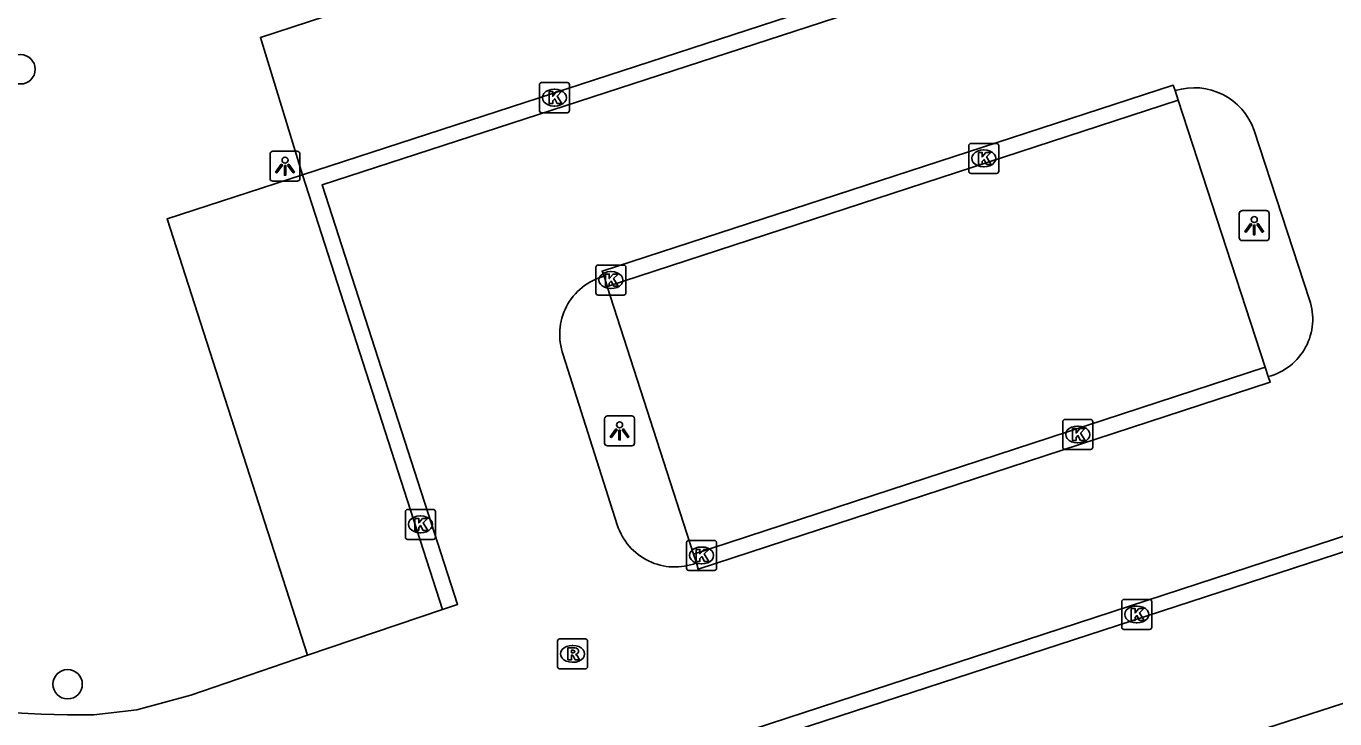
# Model space of a CAD drawing. Extents: x 158087 to 159494, y 382905 to 383981.
# Drawn here: x 159352.8 to 159396.37, y 383200.31 to 383223.36 of the extents above; entities that cross this region are included whole.
import ezdxf

# ---------------------------------------------------------------- set-up
doc = ezdxf.new("R2010")
doc.units = 0
for name, color, linetype in [('IMGEO_Boom', 7, 'Continuous'), ('IMGEO_Kolk', 7, 'Continuous'), ('IMGEO_Lichtpunt', 7, 'Continuous'), ('IMGEO_Parkeervlak_gesloten', 7, 'Continuous'), ('IMGEO_Rijbaan_lokaal_gesloten', 7, 'Continuous'), ('IMGEO_Rijbaan_lokaal_open', 7, 'Continuous'), ('IMGEO_Rioolput', 7, 'Continuous')]:
    doc.layers.add(name, color=color, linetype=linetype)

msp = doc.modelspace()

# ---------------------------------------------------------------- linework, layer by layer
at = {"layer": 'IMGEO_Boom'}
for centre in [(159352.614, 383221.924), (159354.184, 383201.457)]:
    msp.add_circle(centre, 0.489, dxfattribs=at)
at = {"layer": 'IMGEO_Kolk'}
for p, q in [((159369.891, 383220.554), (159369.891, 383221.406)), ((159369.966, 383221.48), (159370.818, 383221.48)), ((159370.892, 383221.406), (159370.892, 383220.554)), ((159370.379, 383221.26), (159370.404, 383221.26)), ((159370.402, 383220.7), (159370.377, 383220.7)), ((159370.818, 383220.48), (159369.966, 383220.48)), ((159384.185, 383218.533), (159384.185, 383219.385)), ((159384.26, 383219.459), (159385.112, 383219.459)), ((159384.673, 383219.239), (159384.698, 383219.239)), ((159385.186, 383219.385), (159385.186, 383218.533)), ((159385.112, 383218.459), (159384.26, 383218.459)), ((159384.696, 383218.679), (159384.671, 383218.679)), ((159371.771, 383214.484), (159371.771, 383215.336)), ((159371.846, 383215.41), (159372.698, 383215.41)), ((159372.772, 383215.336), (159372.772, 383214.484)), ((159372.259, 383215.19), (159372.284, 383215.19)), ((159372.282, 383214.63), (159372.257, 383214.63)), ((159372.698, 383214.41), (159371.846, 383214.41)), ((159387.314, 383209.344), (159387.314, 383210.196)), ((159387.389, 383210.27), (159388.241, 383210.27)), ((159388.315, 383210.196), (159388.315, 383209.344)), ((159387.802, 383210.05), (159387.827, 383210.05)), ((159388.241, 383209.27), (159387.389, 383209.27)), ((159387.825, 383209.49), (159387.8, 383209.49)), ((159365.428, 383206.352), (159365.428, 383207.204)), ((159365.503, 383207.278), (159366.355, 383207.278)), ((159365.916, 383207.058), (159365.941, 383207.058)), ((159366.429, 383207.204), (159366.429, 383206.352)), ((159366.355, 383206.278), (159365.503, 383206.278)), ((159365.939, 383206.498), (159365.914, 383206.498)), ((159374.789, 383205.319), (159374.789, 383206.171)), ((159374.864, 383206.245), (159375.716, 383206.245)), ((159375.79, 383206.171), (159375.79, 383205.319)), ((159375.277, 383206.025), (159375.302, 383206.025)), ((159375.3, 383205.465), (159375.275, 383205.465)), ((159375.716, 383205.245), (159374.864, 383205.245)), ((159389.276, 383203.355), (159389.276, 383204.207)), ((159389.351, 383204.281), (159390.203, 383204.281)), ((159389.764, 383204.061), (159389.789, 383204.061)), ((159390.277, 383204.207), (159390.277, 383203.355)), ((159390.203, 383203.281), (159389.351, 383203.281)), ((159389.787, 383203.501), (159389.762, 383203.501))]:
    msp.add_line(p, q, dxfattribs=at)
for points in [[(159369.891, 383220.554), (159369.891, 383221.406)], [(159369.966, 383221.48), (159370.818, 383221.48)], [(159370.892, 383221.406), (159370.892, 383220.554)], [(159370.212, 383221.18), (159370.335, 383221.18), (159370.335, 383221.029), (159370.465, 383221.18), (159370.629, 383221.18), (159370.483, 383221.029), (159370.636, 383220.78), (159370.484, 383220.78), (159370.399, 383220.944), (159370.335, 383220.877), (159370.335, 383220.78), (159370.212, 383220.78), (159370.212, 383221.18)], [(159370.818, 383220.48), (159369.966, 383220.48)], [(159384.185, 383218.533), (159384.185, 383219.385)], [(159384.26, 383219.459), (159385.112, 383219.459)], [(159385.186, 383219.385), (159385.186, 383218.533)], [(159384.506, 383219.159), (159384.629, 383219.159), (159384.629, 383219.008), (159384.759, 383219.159), (159384.923, 383219.159), (159384.777, 383219.008), (159384.93, 383218.759), (159384.778, 383218.759), (159384.693, 383218.923), (159384.629, 383218.856), (159384.629, 383218.759), (159384.506, 383218.759), (159384.506, 383219.159)], [(159385.112, 383218.459), (159384.26, 383218.459)], [(159371.771, 383214.484), (159371.771, 383215.336)], [(159371.846, 383215.41), (159372.698, 383215.41)], [(159372.772, 383215.336), (159372.772, 383214.484)], [(159372.092, 383215.11), (159372.215, 383215.11), (159372.215, 383214.959), (159372.345, 383215.11), (159372.509, 383215.11), (159372.363, 383214.959), (159372.516, 383214.71), (159372.364, 383214.71), (159372.279, 383214.874), (159372.215, 383214.807), (159372.215, 383214.71), (159372.092, 383214.71), (159372.092, 383215.11)], [(159372.698, 383214.41), (159371.846, 383214.41)], [(159387.314, 383209.344), (159387.314, 383210.196)], [(159387.389, 383210.27), (159388.241, 383210.27)], [(159388.315, 383210.196), (159388.315, 383209.344)], [(159387.635, 383209.97), (159387.758, 383209.97), (159387.758, 383209.819), (159387.888, 383209.97), (159388.052, 383209.97), (159387.906, 383209.819), (159388.059, 383209.57), (159387.907, 383209.57), (159387.822, 383209.734), (159387.758, 383209.667), (159387.758, 383209.57), (159387.635, 383209.57), (159387.635, 383209.97)], [(159388.241, 383209.27), (159387.389, 383209.27)], [(159365.428, 383206.352), (159365.428, 383207.204)], [(159365.503, 383207.278), (159366.355, 383207.278)], [(159366.429, 383207.204), (159366.429, 383206.352)], [(159365.749, 383206.978), (159365.872, 383206.978), (159365.872, 383206.827), (159366.002, 383206.978), (159366.166, 383206.978), (159366.02, 383206.827), (159366.173, 383206.578), (159366.021, 383206.578), (159365.936, 383206.742), (159365.872, 383206.675), (159365.872, 383206.578), (159365.749, 383206.578), (159365.749, 383206.978)], [(159366.355, 383206.278), (159365.503, 383206.278)], [(159374.789, 383205.319), (159374.789, 383206.171)], [(159374.864, 383206.245), (159375.716, 383206.245)], [(159375.79, 383206.171), (159375.79, 383205.319)], [(159375.11, 383205.945), (159375.233, 383205.945), (159375.233, 383205.794), (159375.363, 383205.945), (159375.527, 383205.945), (159375.381, 383205.794), (159375.534, 383205.545), (159375.382, 383205.545), (159375.297, 383205.709), (159375.233, 383205.642), (159375.233, 383205.545), (159375.11, 383205.545), (159375.11, 383205.945)], [(159375.716, 383205.245), (159374.864, 383205.245)], [(159389.276, 383203.355), (159389.276, 383204.207)], [(159389.351, 383204.281), (159390.203, 383204.281)], [(159389.597, 383203.981), (159389.72, 383203.981), (159389.72, 383203.83), (159389.85, 383203.981), (159390.014, 383203.981), (159389.868, 383203.83), (159390.021, 383203.581), (159389.869, 383203.581), (159389.784, 383203.745), (159389.72, 383203.678), (159389.72, 383203.581), (159389.597, 383203.581), (159389.597, 383203.981)], [(159390.277, 383204.207), (159390.277, 383203.355)], [(159390.203, 383203.281), (159389.351, 383203.281)]]:
    msp.add_lwpolyline(points, dxfattribs=at)
for centre, start, end in [((159369.968, 383221.404), 91.552, 178.448), ((159369.968, 383221.404), 91.552, 178.448), ((159370.816, 383221.404), 1.552, 88.448), ((159370.816, 383221.404), 1.552, 88.448), ((159369.968, 383220.556), 181.552, 268.448), ((159369.968, 383220.556), 181.552, 268.448), ((159370.816, 383220.556), 271.552, 358.448), ((159370.816, 383220.556), 271.552, 358.448), ((159384.262, 383219.383), 91.552, 178.448), ((159384.262, 383219.383), 91.552, 178.448), ((159385.11, 383219.383), 1.552, 88.448), ((159385.11, 383219.383), 1.552, 88.448), ((159384.262, 383218.535), 181.552, 268.448), ((159384.262, 383218.535), 181.552, 268.448), ((159385.11, 383218.535), 271.552, 358.448), ((159385.11, 383218.535), 271.552, 358.448), ((159371.848, 383215.334), 91.552, 178.448), ((159371.848, 383215.334), 91.552, 178.448), ((159372.696, 383215.334), 1.552, 88.448), ((159372.696, 383215.334), 1.552, 88.448), ((159371.848, 383214.486), 181.552, 268.448), ((159371.848, 383214.486), 181.552, 268.448), ((159372.696, 383214.486), 271.552, 358.448), ((159372.696, 383214.486), 271.552, 358.448), ((159387.391, 383210.194), 91.552, 178.448), ((159387.391, 383210.194), 91.552, 178.448), ((159388.239, 383210.194), 1.552, 88.448), ((159388.239, 383210.194), 1.552, 88.448), ((159387.391, 383209.346), 181.552, 268.448), ((159387.391, 383209.346), 181.552, 268.448), ((159388.239, 383209.346), 271.552, 358.448), ((159388.239, 383209.346), 271.552, 358.448), ((159365.505, 383207.202), 91.552, 178.448), ((159365.505, 383207.202), 91.552, 178.448), ((159366.353, 383207.202), 1.552, 88.448), ((159366.353, 383207.202), 1.552, 88.448), ((159365.505, 383206.354), 181.552, 268.448), ((159365.505, 383206.354), 181.552, 268.448), ((159366.353, 383206.354), 271.552, 358.448), ((159366.353, 383206.354), 271.552, 358.448), ((159374.866, 383206.169), 91.552, 178.448), ((159374.866, 383206.169), 91.552, 178.448), ((159375.714, 383206.169), 1.552, 88.448), ((159375.714, 383206.169), 1.552, 88.448), ((159374.866, 383205.321), 181.552, 268.448), ((159374.866, 383205.321), 181.552, 268.448), ((159375.714, 383205.321), 271.552, 358.448), ((159375.714, 383205.321), 271.552, 358.448), ((159389.353, 383204.205), 91.552, 178.448), ((159389.353, 383204.205), 91.552, 178.448), ((159390.201, 383204.205), 1.552, 88.448), ((159390.201, 383204.205), 1.552, 88.448), ((159389.353, 383203.357), 181.552, 268.448), ((159389.353, 383203.357), 181.552, 268.448), ((159390.201, 383203.357), 271.552, 358.448), ((159390.201, 383203.357), 271.552, 358.448)]:
    msp.add_arc(centre, 0.0765, start, end, dxfattribs=at)
for centre, major_axis, ratio, start_param, end_param in [((159370.378, 383220.98), (-0.387, 0.002), 0.722429, 4.712389, 7.853982), ((159370.403, 383220.98), (-0.39, 0.002), 0.717154, 1.570796, 4.712389), ((159384.672, 383218.959), (-0.387, 0.002), 0.722429, 4.712389, 7.853982), ((159384.697, 383218.959), (-0.39, 0.002), 0.717154, 1.570796, 4.712389), ((159372.258, 383214.91), (-0.387, 0.002), 0.722429, 4.712389, 7.853982), ((159372.283, 383214.91), (-0.39, 0.002), 0.717154, 1.570796, 4.712389), ((159387.801, 383209.77), (-0.387, 0.002), 0.722429, 4.712389, 7.853982), ((159387.826, 383209.77), (-0.39, 0.002), 0.717154, 1.570796, 4.712389), ((159365.915, 383206.778), (-0.387, 0.002), 0.722429, 4.712389, 7.853982), ((159365.94, 383206.778), (-0.39, 0.002), 0.717154, 1.570796, 4.712389), ((159375.276, 383205.745), (-0.387, 0.002), 0.722429, 4.712389, 7.853982), ((159375.301, 383205.745), (-0.39, 0.002), 0.717154, 1.570796, 4.712389), ((159389.763, 383203.781), (-0.387, 0.002), 0.722429, 4.712389, 7.853982), ((159389.788, 383203.781), (-0.39, 0.002), 0.717154, 1.570796, 4.712389)]:
    msp.add_ellipse(centre, major_axis=major_axis, ratio=ratio, start_param=start_param, end_param=end_param, dxfattribs=at)
at = {"layer": 'IMGEO_Lichtpunt'}
for p, q in [((159360.923, 383219.102), (159360.923, 383218.295)), ((159360.923, 383219.102), (159360.923, 383218.295)), ((159361.825, 383219.197), (159361.017, 383219.197)), ((159361.825, 383219.197), (159361.017, 383219.197)), ((159361.919, 383218.295), (159361.919, 383219.102)), ((159361.919, 383218.295), (159361.919, 383219.102)), ((159361.017, 383218.201), (159361.825, 383218.201)), ((159361.017, 383218.201), (159361.825, 383218.201)), ((159393.191, 383217.124), (159393.191, 383216.317)), ((159393.191, 383217.124), (159393.191, 383216.317)), ((159394.093, 383217.219), (159393.285, 383217.219)), ((159394.093, 383217.219), (159393.285, 383217.219)), ((159394.187, 383216.317), (159394.187, 383217.124)), ((159394.187, 383216.317), (159394.187, 383217.124)), ((159393.285, 383216.223), (159394.093, 383216.223)), ((159393.285, 383216.223), (159394.093, 383216.223)), ((159372.062, 383210.293), (159372.062, 383209.486)), ((159372.062, 383210.293), (159372.062, 383209.486)), ((159372.964, 383210.388), (159372.156, 383210.388)), ((159372.964, 383210.388), (159372.156, 383210.388)), ((159373.058, 383209.486), (159373.058, 383210.293)), ((159373.058, 383209.486), (159373.058, 383210.293)), ((159372.156, 383209.392), (159372.964, 383209.392)), ((159372.156, 383209.392), (159372.964, 383209.392))]:
    msp.add_line(p, q, dxfattribs=at)
for points in [[(159361.297, 383218.766), (159361.336, 383218.738), (159361.148, 383218.476), (159361.11, 383218.503), (159361.297, 383218.766)], [(159361.399, 383218.718), (159361.446, 383218.718), (159361.446, 383218.396), (159361.399, 383218.396), (159361.399, 383218.718)], [(159361.509, 383218.738), (159361.547, 383218.765), (159361.734, 383218.503), (159361.695, 383218.475), (159361.509, 383218.738)], [(159393.565, 383216.788), (159393.604, 383216.76), (159393.416, 383216.498), (159393.378, 383216.525), (159393.565, 383216.788)], [(159393.667, 383216.74), (159393.714, 383216.74), (159393.714, 383216.418), (159393.667, 383216.418), (159393.667, 383216.74)], [(159393.777, 383216.76), (159393.815, 383216.787), (159394.002, 383216.525), (159393.963, 383216.497), (159393.777, 383216.76)], [(159372.436, 383209.957), (159372.475, 383209.929), (159372.287, 383209.667), (159372.249, 383209.694), (159372.436, 383209.957)], [(159372.538, 383209.909), (159372.585, 383209.909), (159372.585, 383209.587), (159372.538, 383209.587), (159372.538, 383209.909)], [(159372.648, 383209.929), (159372.686, 383209.956), (159372.873, 383209.694), (159372.834, 383209.666), (159372.648, 383209.929)]]:
    msp.add_lwpolyline(points, dxfattribs=at)
for centre in [(159361.422, 383218.9), (159393.69, 383216.922), (159372.561, 383210.091)]:
    msp.add_circle(centre, 0.0994, dxfattribs=at)
for centre, start, end in [((159361.017, 383219.102), 90, 180), ((159361.017, 383219.102), 90, 180), ((159361.825, 383219.102), 0, 90), ((159361.825, 383219.102), 0, 90), ((159361.017, 383218.295), 180, 270), ((159361.017, 383218.295), 180, 270), ((159361.825, 383218.295), 270, 0), ((159361.825, 383218.295), 270, 360), ((159393.285, 383217.124), 90, 180), ((159393.285, 383217.124), 90, 180), ((159394.093, 383217.124), 0, 90), ((159394.093, 383217.124), 0, 90), ((159393.285, 383216.317), 180, 270), ((159393.285, 383216.317), 180, 270), ((159394.093, 383216.317), 270, 0), ((159394.093, 383216.317), 270, 360), ((159372.156, 383210.293), 90, 180), ((159372.156, 383210.293), 90, 180), ((159372.964, 383210.293), 0, 90), ((159372.964, 383210.293), 0, 90), ((159372.156, 383209.486), 180, 270), ((159372.156, 383209.486), 180, 270), ((159372.964, 383209.486), 270, 0), ((159372.964, 383209.486), 270, 360)]:
    msp.add_arc(centre, 0.0946, start, end, dxfattribs=at)
at = {"layer": 'IMGEO_Parkeervlak_gesloten'}
for points in [[(159362.002, 383218.408), (159360.6, 383222.987), (159394.326, 383233.999), (159395.778, 383229.403)], [(159391.162, 383220.892), (159394.056, 383212.01)], [(159362.168, 383202.429), (159357.493, 383216.947), (159362.002, 383218.408)], [(159375.023, 383205.783), (159372.151, 383214.696)], [(159402.795, 383207.863), (159404.234, 383203.265), (159370.57, 383192.401), (159369.14, 383196.897)]]:
    msp.add_lwpolyline(points, dxfattribs=at)
at = {"layer": 'IMGEO_Rijbaan_lokaal_gesloten'}
for points in [[(159395.855, 383229.159), (159395.936, 383228.904), (159362.654, 383218.081), (159367.16, 383204.108), (159366.667, 383203.942)], [(159372.042, 383215.035), (159371.976, 383215.206), (159390.994, 383221.393), (159391.057, 383221.214)], [(159393.687, 383219.886), (159395.53, 383214.252)], [(159372.484, 383206.765), (159370.687, 383212.426)], [(159394.158, 383211.698), (159394.224, 383211.512), (159375.173, 383205.292), (159375.117, 383205.493)], [(159368.999, 383197.341), (159402.645, 383208.342)], [(159366.667, 383203.942), (159362.168, 383202.429)], [(159362.168, 383202.429), (159358.282, 383201.09), (159356.488, 383200.607), (159355.052, 383200.439)]]:
    msp.add_lwpolyline(points, dxfattribs=at)
for centre, radius, start, end in [((159391.69, 383219.198), 2.113, 18.9954, 107.4222), ((159372.564, 383213.107), 1.997, 105.1595, 199.9497), ((159393.656, 383213.613), 1.98, 284.6893, 18.8217), ((159374.4, 383207.371), 2.01, 197.5367, 290.893), ((159354.69, 383239.271), 38.834, 260.2086, 270.5338)]:
    msp.add_arc(centre, radius, start, end, dxfattribs=at)
at = {"layer": 'IMGEO_Rijbaan_lokaal_open'}
for points in [[(159395.778, 383229.403), (159362.002, 383218.408)], [(159391.057, 383221.214), (159391.162, 383220.892)], [(159372.151, 383214.696), (159391.162, 383220.892)], [(159362.002, 383218.408), (159366.667, 383203.942)], [(159372.151, 383214.696), (159372.042, 383215.035)], [(159394.056, 383212.01), (159375.023, 383205.783)], [(159394.056, 383212.01), (159394.158, 383211.698)], [(159369.14, 383196.897), (159402.795, 383207.863)], [(159375.117, 383205.493), (159375.023, 383205.783)]]:
    msp.add_lwpolyline(points, dxfattribs=at)
at = {"layer": 'IMGEO_Rioolput'}
for p, q in [((159370.495, 383202.042), (159370.495, 383202.894)), ((159370.57, 383202.968), (159371.422, 383202.968)), ((159370.983, 383202.748), (159371.008, 383202.748)), ((159371.496, 383202.894), (159371.496, 383202.042)), ((159371.422, 383201.968), (159370.57, 383201.968)), ((159371.006, 383202.188), (159370.981, 383202.188))]:
    msp.add_line(p, q, dxfattribs=at)
for points in [[(159370.495, 383202.042), (159370.495, 383202.894)], [(159370.57, 383202.968), (159371.422, 383202.968)], [(159371.084, 383202.666), (159370.832, 383202.668), (159370.832, 383202.268)], [(159371.496, 383202.894), (159371.496, 383202.042)], [(159370.832, 383202.268), (159370.956, 383202.268), (159370.956, 383202.43), (159370.967, 383202.43)], [(159371.01, 383202.587), (159370.956, 383202.587), (159370.956, 383202.506)], [(159370.956, 383202.506), (159371.008, 383202.506)], [(159371.014, 383202.401), (159371.085, 383202.268), (159371.225, 383202.268), (159371.16, 383202.394)], [(159371.422, 383201.968), (159370.57, 383201.968)]]:
    msp.add_lwpolyline(points, dxfattribs=at)
for centre, radius, start, end in [((159370.572, 383202.892), 0.0765, 91.552, 178.448), ((159370.572, 383202.892), 0.0765, 91.552, 178.448), ((159371.083, 383202.556), 0.109, 350.3612, 89.416), ((159371.42, 383202.892), 0.0765, 1.552, 88.448), ((159371.42, 383202.892), 0.0765, 1.552, 88.448), ((159370.966, 383202.377), 0.0533, 26.0293, 88.6989), ((159370.992, 383202.695), 0.19, 274.7715, 282.9687), ((159371.016, 383202.491), 0.0964, 77.0061, 93.1865), ((159371.03, 383202.548), 0.0378, 276.6634, 79.6772), ((159371.081, 383202.556), 0.112, 277.5842, 350.9817), ((159371.065, 383202.341), 0.108, 29.5134, 73.7905), ((159370.572, 383202.044), 0.0765, 181.552, 268.448), ((159370.572, 383202.044), 0.0765, 181.552, 268.448), ((159371.42, 383202.044), 0.0765, 271.552, 358.448), ((159371.42, 383202.044), 0.0765, 271.552, 358.448)]:
    msp.add_arc(centre, radius, start, end, dxfattribs=at)
for centre, major_axis, ratio, start_param, end_param in [((159370.982, 383202.468), (-0.387, 0.002), 0.722429, 4.712389, 7.853982), ((159371.007, 383202.468), (-0.39, 0.002), 0.717154, 1.570796, 4.712389)]:
    msp.add_ellipse(centre, major_axis=major_axis, ratio=ratio, start_param=start_param, end_param=end_param, dxfattribs=at)

doc.saveas('drawing.dxf')
